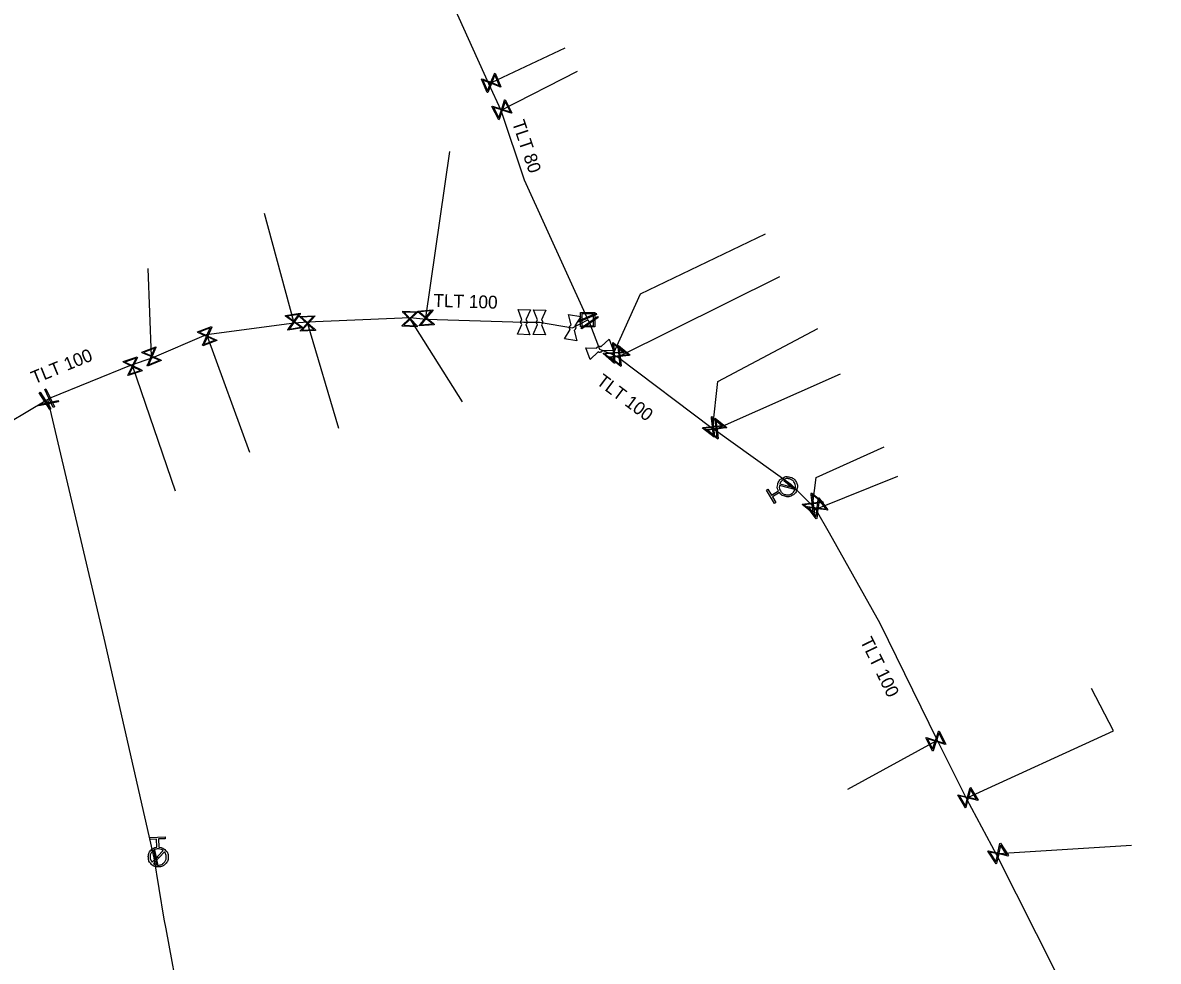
# Model space of a CAD drawing. Extents: x -643544 to -637295, y -1119190 to -1111715.
# Drawn here: x -641266.5 to -641152, y -1113468.2 to -1113373.6 of the extents above; entities that cross this region are included whole.
import ezdxf

# ---------------------------------------------------------------- set-up
doc = ezdxf.new("R2010")
doc.units = 0
for name, color, linetype in [('Default', 7, 'Continuous'), ('VP Hydrant', 7, 'Continuous'), ('VP Lomový bod', 7, 'Continuous'), ('VP Přípojka', 7, 'Continuous'), ('VP Řad', 7, 'Continuous'), ('VP Řad - popis', 7, 'Continuous'), ('VP Šachta', 7, 'Continuous'), ('VP Šoupě', 7, 'Continuous')]:
    doc.layers.add(name, color=color, linetype=linetype)

msp = doc.modelspace()

# ---------------------------------------------------------------- linework, layer by layer
at = {"layer": 'Default'}
for points in [[(-641216.2, -1113404.05), (-641216.24, -1113404.01), (-641216.27, -1113403.97), (-641216.31, -1113403.89), (-641216.3, -1113403.81), (-641216.3, -1113403.73), (-641216.26, -1113403.65), (-641216.23, -1113403.61), (-641216.19, -1113403.58)], [(-641215.78, -1113403.59), (-641215.74, -1113403.62), (-641215.71, -1113403.67), (-641215.68, -1113403.75), (-641215.68, -1113403.83), (-641215.68, -1113403.91), (-641215.72, -1113403.98), (-641215.75, -1113404.03), (-641215.79, -1113404.06)], [(-641214.62, -1113404.07), (-641214.66, -1113404.04), (-641214.68, -1113403.99), (-641214.72, -1113403.92), (-641214.72, -1113403.84), (-641214.72, -1113403.75), (-641214.68, -1113403.68), (-641214.65, -1113403.63), (-641214.61, -1113403.6)], [(-641214.2, -1113403.6), (-641214.16, -1113403.64), (-641214.14, -1113403.69), (-641214.1, -1113403.76), (-641214.1, -1113403.84), (-641214.1, -1113403.93), (-641214.14, -1113404), (-641214.17, -1113404.05), (-641214.21, -1113404.08)], [(-641211.32, -1113404.58), (-641211.35, -1113404.54), (-641211.37, -1113404.49), (-641211.4, -1113404.41), (-641211.39, -1113404.33), (-641211.38, -1113404.25), (-641211.32, -1113404.18), (-641211.29, -1113404.14), (-641211.24, -1113404.11)], [(-641210.84, -1113404.18), (-641210.81, -1113404.22), (-641210.79, -1113404.27), (-641210.76, -1113404.35), (-641210.77, -1113404.43), (-641210.78, -1113404.51), (-641210.84, -1113404.58), (-641210.87, -1113404.62), (-641210.92, -1113404.65)], [(-641208.65, -1113406.45), (-641208.64, -1113406.4), (-641208.6, -1113406.36), (-641208.55, -1113406.3), (-641208.47, -1113406.27), (-641208.39, -1113406.24), (-641208.31, -1113406.25), (-641208.26, -1113406.26), (-641208.21, -1113406.29)], [(-641208.07, -1113406.67), (-641208.08, -1113406.72), (-641208.12, -1113406.76), (-641208.17, -1113406.82), (-641208.25, -1113406.85), (-641208.33, -1113406.88), (-641208.41, -1113406.87), (-641208.46, -1113406.86), (-641208.51, -1113406.83)], [(-641190.33, -1113420.84), (-641190.49, -1113420.52), (-641190.4, -1113420.17), (-641190.3, -1113419.77), (-641189.94, -1113419.55), (-641189.59, -1113419.34), (-641189.19, -1113419.44), (-641188.79, -1113419.54), (-641188.57, -1113419.9), (-641188.36, -1113420.25), (-641188.46, -1113420.65), (-641188.56, -1113421.05), (-641188.91, -1113421.27), (-641189.27, -1113421.48), (-641189.67, -1113421.38), (-641190.03, -1113421.29), (-641190.24, -1113421)], [(-641190.24, -1113420.3), (-641190.28, -1113420.58), (-641190.13, -1113420.83), (-641189.95, -1113421.12), (-641189.63, -1113421.2), (-641189.3, -1113421.28), (-641189.01, -1113421.11), (-641188.76, -1113420.96), (-641188.67, -1113420.69)], [(-641188.62, -1113420.52), (-641188.59, -1113420.24), (-641188.73, -1113419.99), (-641188.91, -1113419.71), (-641189.23, -1113419.62), (-641189.56, -1113419.54), (-641189.85, -1113419.72), (-641190.1, -1113419.86), (-641190.19, -1113420.12)], [(-641252.8, -1113456.73), (-641252.44, -1113456.75), (-641252.17, -1113457), (-641251.87, -1113457.28), (-641251.85, -1113457.69), (-641251.83, -1113458.11), (-641252.12, -1113458.41), (-641252.4, -1113458.71), (-641252.81, -1113458.73), (-641253.23, -1113458.75), (-641253.53, -1113458.47), (-641253.83, -1113458.18), (-641253.85, -1113457.77), (-641253.86, -1113457.36), (-641253.59, -1113457.05), (-641253.34, -1113456.78), (-641252.98, -1113456.74)], [(-641252.37, -1113457.07), (-641252.59, -1113456.91), (-641252.88, -1113456.92), (-641253.22, -1113456.93), (-641253.45, -1113457.18), (-641253.68, -1113457.42), (-641253.66, -1113457.76), (-641253.65, -1113458.05), (-641253.47, -1113458.26)], [(-641253.33, -1113458.39), (-641253.11, -1113458.55), (-641252.82, -1113458.54), (-641252.48, -1113458.53), (-641252.26, -1113458.28), (-641252.03, -1113458.03), (-641252.04, -1113457.7), (-641252.05, -1113457.41), (-641252.23, -1113457.2)]]:
    msp.add_open_spline(points, degree=3, dxfattribs=at)
at = {"layer": 'VP Hydrant'}
for points in [[(-641188.67, -1113420.69), (-641190.24, -1113420.3)], [(-641190.19, -1113420.12), (-641188.62, -1113420.52)], [(-641190.24, -1113421), (-641190.94, -1113421.42), (-641190.59, -1113422.01), (-641190.74, -1113422.11), (-641191.55, -1113420.77), (-641191.39, -1113420.67), (-641191.03, -1113421.27), (-641190.33, -1113420.84)], [(-641252.98, -1113456.74), (-641253.01, -1113455.92), (-641253.7, -1113455.95), (-641253.71, -1113455.76), (-641252.15, -1113455.7), (-641252.14, -1113455.89), (-641252.83, -1113455.91), (-641252.8, -1113456.73)], [(-641253.47, -1113458.26), (-641252.37, -1113457.07)], [(-641252.23, -1113457.2), (-641253.33, -1113458.39)]]:
    msp.add_lwpolyline(points, dxfattribs=at)
at = {"layer": 'VP Lomový bod'}
for points in [[(-641216.58, -1113402.55), (-641215.33, -1113402.59), (-641215.78, -1113403.59)], [(-641216.19, -1113403.58), (-641216.58, -1113402.55)], [(-641215.02, -1113402.58), (-641213.77, -1113402.6), (-641214.2, -1113403.6)], [(-641214.61, -1113403.6), (-641215.02, -1113402.58)], [(-641211.5, -1113403.05), (-641210.26, -1113403.25), (-641210.84, -1113404.18)], [(-641211.24, -1113404.11), (-641211.5, -1113403.05)], [(-641215.79, -1113404.06), (-641215.4, -1113405.09), (-641216.65, -1113405.05), (-641216.2, -1113404.05)], [(-641214.21, -1113404.08), (-641213.8, -1113405.1), (-641215.05, -1113405.08), (-641214.62, -1113404.07)], [(-641210.92, -1113404.65), (-641210.66, -1113405.71), (-641211.9, -1113405.51), (-641211.32, -1113404.58)], [(-641208.51, -1113406.83), (-641209.31, -1113407.59), (-641209.75, -1113406.42), (-641208.65, -1113406.45)], [(-641208.21, -1113406.29), (-641207.41, -1113405.53)], [(-641207.41, -1113405.53), (-641206.97, -1113406.7), (-641208.07, -1113406.67)]]:
    msp.add_lwpolyline(points, dxfattribs=at)
at = {"layer": 'VP Přípojka'}
for points in [[(-641211.87, -1113376.21), (-641219.29, -1113379.71), (-641219.51, -1113379.81)], [(-641218.29, -1113382.48), (-641218.2, -1113382.41), (-641210.59, -1113378.52)], [(-641225.85, -1113403.51), (-641225.86, -1113403.4), (-641223.45, -1113386.64)], [(-641239.15, -1113403.9), (-641239.17, -1113403.78), (-641242.13, -1113392.88)], [(-641207.01, -1113407.1), (-641206.93, -1113406.92), (-641204.24, -1113400.97), (-641191.63, -1113394.91)], [(-641253.46, -1113407.43), (-641253.52, -1113407.28), (-641253.87, -1113398.41)], [(-641206.45, -1113407.39), (-641206.35, -1113407.24), (-641190.2, -1113399.22)], [(-641237.8, -1113403.78), (-641237.79, -1113403.95), (-641234.67, -1113414.52)], [(-641227.47, -1113403.35), (-641227.48, -1113403.5), (-641222.22, -1113411.85)], [(-641247.98, -1113405.08), (-641247.92, -1113405.24), (-641243.64, -1113416.94)], [(-641197.01, -1113414.5), (-641196.93, -1113414.38), (-641196.43, -1113409.79), (-641186.35, -1113404.47)], [(-641255.53, -1113408.12), (-641255.43, -1113408.26), (-641251.16, -1113420.83)], [(-641196.68, -1113414.72), (-641196.57, -1113414.56), (-641184.09, -1113409.04)], [(-641187, -1113422.24), (-641186.88, -1113422.09), (-641186.53, -1113419.48), (-641179.67, -1113416.39)], [(-641189.07, -1113420.15), (-641189.23, -1113420.29), (-641189.43, -1113420.41)], [(-641186.52, -1113422.76), (-641186.39, -1113422.59), (-641178.28, -1113419.33)], [(-641171.37, -1113451.86), (-641171.23, -1113451.74), (-641156.56, -1113445.01), (-641158.78, -1113440.73)], [(-641174.32, -1113445.97), (-641174.47, -1113446.04), (-641183.37, -1113450.92)], [(-641168.36, -1113457.5), (-641168.17, -1113457.37), (-641154.74, -1113456.53)], [(-641253.29, -1113457.81), (-641253.11, -1113457.74), (-641252.85, -1113457.73)]]:
    msp.add_lwpolyline(points, dxfattribs=at)
at = {"layer": 'VP Řad'}
for points in [[(-641209.56, -1113403.58), (-641209.61, -1113403.38), (-641215.92, -1113389.5), (-641218.29, -1113382.48), (-641219.51, -1113379.81), (-641223.64, -1113370.69), (-641225.82, -1113366.6), (-641229.17, -1113360.31), (-641231.83, -1113355.31), (-641239.41, -1113340.31), (-641240.25, -1113338.76), (-641243.32, -1113333.05), (-641245.94, -1113327.39), (-641244.64, -1113325.01), (-641242.41, -1113323.69), (-641242.2, -1113323.55)], [(-641264.03, -1113411.62), (-641263.8, -1113411.49), (-641255.53, -1113408.12), (-641253.46, -1113407.43), (-641247.98, -1113405.08), (-641239.15, -1113403.9), (-641237.8, -1113403.78), (-641227.47, -1113403.35), (-641225.85, -1113403.51), (-641215.99, -1113403.82), (-641214.41, -1113403.84), (-641211.08, -1113404.38), (-641209.56, -1113403.58)], [(-641209.56, -1113403.58), (-641209.37, -1113403.88), (-641208.36, -1113406.56), (-641207.01, -1113407.1), (-641206.45, -1113407.39), (-641197.01, -1113414.5), (-641196.68, -1113414.72), (-641189.07, -1113420.15), (-641187, -1113422.24), (-641186.52, -1113422.76), (-641185.23, -1113425.05), (-641180.11, -1113434.16)], [(-641308.83, -1113450.54), (-641306.51, -1113446.04), (-641303.6, -1113440.77), (-641303.35, -1113440.37), (-641301.29, -1113438.33), (-641299.58, -1113436.74), (-641297.5, -1113435.16), (-641293.79, -1113431.91), (-641290.41, -1113428.72), (-641289.19, -1113427.83), (-641286.14, -1113425.6), (-641284.31, -1113424.54), (-641282.6, -1113423.1), (-641278.99, -1113421.1), (-641274.72, -1113418.19), (-641271.83, -1113416.4), (-641269.7, -1113414.97), (-641264.26, -1113411.75), (-641264.03, -1113411.62)], [(-641264.03, -1113411.62), (-641263.91, -1113411.99), (-641258.32, -1113435.68), (-641253.29, -1113457.81), (-641252.27, -1113463.98), (-641252.09, -1113464.96), (-641250.64, -1113472.82), (-641249.71, -1113477.87), (-641248.8, -1113482.8), (-641246.57, -1113496.15), (-641246.17, -1113498.52), (-641243.35, -1113512.65), (-641243.36, -1113513.6), (-641243.52, -1113514.09), (-641243.85, -1113515.87)], [(-641180.11, -1113434.16), (-641174.32, -1113445.97), (-641171.37, -1113451.86), (-641168.36, -1113457.5), (-641162.37, -1113469.36), (-641160.55, -1113473.15), (-641156.53, -1113480.62), (-641152.6, -1113487.63), (-641152.12, -1113488.24), (-641152.04, -1113488.47)]]:
    msp.add_lwpolyline(points, dxfattribs=at)
at = {"layer": 'VP Šachta'}
for points in [[(-641208.85, -1113402.86), (-641208.85, -1113404.31), (-641210.27, -1113404.31), (-641210.27, -1113402.86), (-641208.85, -1113402.86)], [(-641210.15, -1113402.98), (-641210.15, -1113404.19), (-641208.97, -1113404.19), (-641208.97, -1113402.98), (-641210.15, -1113402.98)]]:
    msp.add_lwpolyline(points, dxfattribs=at)
at = {"layer": 'VP Šoupě'}
for points in [[(-641218.9, -1113378.72), (-641218.3, -1113380.1), (-641218.37, -1113380.13), (-641218.48, -1113380.08), (-641219.26, -1113379.77), (-641219.62, -1113380.67), (-641219.68, -1113380.69), (-641220.28, -1113379.32), (-641220.21, -1113379.29), (-641219.31, -1113379.65), (-641219, -1113378.87), (-641218.96, -1113378.75), (-641218.9, -1113378.72)], [(-641218.92, -1113378.91), (-641219.23, -1113379.68), (-641218.45, -1113379.99), (-641218.92, -1113378.91)], [(-641219.66, -1113380.52), (-641219.35, -1113379.73), (-641220.13, -1113379.42), (-641219.66, -1113380.52)], [(-641217.87, -1113381.4), (-641217.19, -1113382.74), (-641217.25, -1113382.77), (-641217.37, -1113382.73), (-641218.17, -1113382.47), (-641218.47, -1113383.39), (-641218.53, -1113383.42), (-641219.21, -1113382.09), (-641219.15, -1113382.06), (-641218.23, -1113382.36), (-641217.97, -1113381.56), (-641217.93, -1113381.43), (-641217.87, -1113381.4)], [(-641218.51, -1113383.24), (-641218.25, -1113382.44), (-641219.05, -1113382.18), (-641218.51, -1113383.24)], [(-641217.89, -1113381.59), (-641218.14, -1113382.38), (-641217.35, -1113382.64), (-641217.89, -1113381.59)], [(-641238.31, -1113404.4), (-641239.79, -1113404.64), (-641239.8, -1113404.58), (-641239.72, -1113404.48), (-641239.23, -1113403.79), (-641240.02, -1113403.23), (-641240.03, -1113403.16), (-641238.55, -1113402.92), (-641238.54, -1113402.98), (-641239.11, -1113403.77), (-641238.42, -1113404.26), (-641238.32, -1113404.33), (-641238.31, -1113404.4)], [(-641239.87, -1113403.23), (-641239.18, -1113403.72), (-641238.69, -1113403.04), (-641239.87, -1113403.23)], [(-641237.01, -1113404.66), (-641238.5, -1113404.73), (-641238.51, -1113404.67), (-641238.42, -1113404.58), (-641237.85, -1113403.95), (-641238.57, -1113403.3), (-641238.58, -1113403.24), (-641237.08, -1113403.17), (-641237.07, -1113403.23), (-641237.73, -1113403.95), (-641237.11, -1113404.51), (-641237.01, -1113404.6), (-641237.01, -1113404.66)], [(-641228.2, -1113402.73), (-641226.71, -1113402.78), (-641226.71, -1113402.84), (-641226.8, -1113402.93), (-641227.42, -1113403.5), (-641226.75, -1113404.21), (-641226.76, -1113404.28), (-641228.26, -1113404.22), (-641228.25, -1113404.16), (-641227.54, -1113403.5), (-641228.12, -1113402.88), (-641228.21, -1113402.79), (-641228.2, -1113402.73)], [(-641228.05, -1113402.82), (-641227.48, -1113403.44), (-641226.87, -1113402.86), (-641228.05, -1113402.82)], [(-641225.05, -1113404.08), (-641226.54, -1113404.21), (-641226.55, -1113404.15), (-641226.46, -1113404.05), (-641225.92, -1113403.41), (-641226.67, -1113402.79), (-641226.68, -1113402.72), (-641225.18, -1113402.59), (-641225.18, -1113402.65), (-641225.8, -1113403.4), (-641225.15, -1113403.93), (-641225.05, -1113404.01), (-641225.05, -1113404.08)], [(-641226.51, -1113402.8), (-641225.87, -1113403.34), (-641225.33, -1113402.69), (-641226.51, -1113402.8)], [(-641208.67, -1113403.04), (-641210.5, -1113403.83), (-641210.55, -1113403.72), (-641208.72, -1113402.93), (-641208.67, -1113403.04)], [(-641246.95, -1113405.67), (-641248.35, -1113406.21), (-641248.38, -1113406.15), (-641248.32, -1113406.03), (-641247.98, -1113405.26), (-641248.87, -1113404.87), (-641248.89, -1113404.81), (-641247.49, -1113404.27), (-641247.46, -1113404.33), (-641247.86, -1113405.22), (-641247.1, -1113405.56), (-641246.98, -1113405.61), (-641246.95, -1113405.67)], [(-641238.48, -1113404.33), (-641239.16, -1113403.84), (-641239.65, -1113404.52), (-641238.48, -1113404.33)], [(-641238.42, -1113403.32), (-641237.79, -1113403.89), (-641237.23, -1113403.27), (-641238.42, -1113403.32)], [(-641237.17, -1113404.58), (-641237.79, -1113404.01), (-641238.35, -1113404.63), (-641237.17, -1113404.58)], [(-641226.91, -1113404.18), (-641227.48, -1113403.56), (-641228.1, -1113404.14), (-641226.91, -1113404.18)], [(-641225.21, -1113404), (-641225.86, -1113403.46), (-641226.39, -1113404.11), (-641225.21, -1113404)], [(-641208.51, -1113403.37), (-641210.16, -1113404.49), (-641210.23, -1113404.39), (-641208.58, -1113403.27), (-641208.51, -1113403.37)], [(-641248.71, -1113404.84), (-641247.94, -1113405.18), (-641247.6, -1113404.41), (-641248.71, -1113404.84)], [(-641247.13, -1113405.64), (-641247.9, -1113405.3), (-641248.24, -1113406.06), (-641247.13, -1113405.64)], [(-641252.55, -1113407.7), (-641253.94, -1113408.25), (-641253.96, -1113408.19), (-641253.91, -1113408.08), (-641253.58, -1113407.3), (-641254.47, -1113406.92), (-641254.49, -1113406.86), (-641253.1, -1113406.31), (-641253.08, -1113406.37), (-641253.46, -1113407.26), (-641252.69, -1113407.59), (-641252.57, -1113407.64), (-641252.55, -1113407.7)], [(-641254.32, -1113406.89), (-641253.54, -1113407.22), (-641253.21, -1113406.45), (-641254.32, -1113406.89)], [(-641207, -1113405.86), (-641205.87, -1113406.85), (-641205.91, -1113406.9), (-641206.04, -1113406.91), (-641206.88, -1113406.96), (-641206.82, -1113407.93), (-641206.86, -1113407.98), (-641207.99, -1113406.99), (-641207.94, -1113406.94), (-641206.97, -1113406.88), (-641207.03, -1113406.04), (-641207.04, -1113405.91), (-641207, -1113405.86)], [(-641206.47, -1113406.19), (-641205.3, -1113407.12), (-641205.34, -1113407.17), (-641205.46, -1113407.18), (-641206.3, -1113407.28), (-641206.18, -1113408.24), (-641206.23, -1113408.29), (-641207.4, -1113407.36), (-641207.36, -1113407.31), (-641206.4, -1113407.2), (-641206.5, -1113406.37), (-641206.51, -1113406.24), (-641206.47, -1113406.19)], [(-641206.94, -1113406.04), (-641206.89, -1113406.87), (-641206.05, -1113406.82), (-641206.94, -1113406.04)], [(-641206.41, -1113406.36), (-641206.31, -1113407.19), (-641205.48, -1113407.09), (-641206.41, -1113406.36)], [(-641254.47, -1113408.72), (-641255.89, -1113409.21), (-641255.91, -1113409.15), (-641255.85, -1113409.04), (-641255.49, -1113408.28), (-641256.36, -1113407.86), (-641256.38, -1113407.8), (-641254.97, -1113407.31), (-641254.94, -1113407.37), (-641255.37, -1113408.24), (-641254.61, -1113408.61), (-641254.5, -1113408.66), (-641254.47, -1113408.72)], [(-641256.21, -1113407.84), (-641255.45, -1113408.2), (-641255.08, -1113407.44), (-641256.21, -1113407.84)], [(-641252.73, -1113407.67), (-641253.5, -1113407.34), (-641253.83, -1113408.11), (-641252.73, -1113407.67)], [(-641206.92, -1113407.81), (-641206.97, -1113406.97), (-641207.81, -1113407.02), (-641206.92, -1113407.81)], [(-641206.29, -1113408.12), (-641206.39, -1113407.29), (-641207.22, -1113407.39), (-641206.29, -1113408.12)], [(-641254.65, -1113408.69), (-641255.41, -1113408.32), (-641255.77, -1113409.07), (-641254.65, -1113408.69)], [(-641264.74, -1113410.87), (-641263.67, -1113412.56), (-641263.77, -1113412.63), (-641264.85, -1113410.94), (-641264.74, -1113410.87)], [(-641264.17, -1113410.56), (-641263.32, -1113412.37), (-641263.43, -1113412.42), (-641264.28, -1113410.61), (-641264.17, -1113410.56)], [(-641262.92, -1113411.85), (-641264.88, -1113412.25), (-641264.9, -1113412.13), (-641262.94, -1113411.73), (-641262.92, -1113411.85)], [(-641197.05, -1113413.33), (-641195.88, -1113414.26), (-641195.92, -1113414.31), (-641196.04, -1113414.32), (-641196.88, -1113414.42), (-641196.77, -1113415.38), (-641196.81, -1113415.43), (-641197.98, -1113414.5), (-641197.94, -1113414.44), (-641196.98, -1113414.34), (-641197.07, -1113413.51), (-641197.09, -1113413.38), (-641197.05, -1113413.33)], [(-641196.87, -1113415.27), (-641196.97, -1113414.43), (-641197.8, -1113414.52), (-641196.87, -1113415.27)], [(-641196.7, -1113413.51), (-641195.52, -1113414.43), (-641195.56, -1113414.48), (-641195.69, -1113414.49), (-641196.52, -1113414.6), (-641196.4, -1113415.56), (-641196.44, -1113415.61), (-641197.62, -1113414.69), (-641197.58, -1113414.64), (-641196.62, -1113414.52), (-641196.72, -1113413.69), (-641196.74, -1113413.56), (-641196.7, -1113413.51)], [(-641196.5, -1113415.44), (-641196.61, -1113414.61), (-641197.44, -1113414.71), (-641196.5, -1113415.44)], [(-641196.98, -1113413.5), (-641196.89, -1113414.33), (-641196.06, -1113414.24), (-641196.98, -1113413.5)], [(-641196.63, -1113413.68), (-641196.53, -1113414.51), (-641195.7, -1113414.41), (-641196.63, -1113413.68)], [(-641189.73, -1113419.74), (-641188.58, -1113420.7), (-641188.64, -1113420.77), (-641189.79, -1113419.81), (-641189.73, -1113419.74)], [(-641187, -1113421.04), (-641185.83, -1113421.97), (-641185.87, -1113422.02), (-641185.99, -1113422.03), (-641186.83, -1113422.13), (-641186.71, -1113423.09), (-641186.76, -1113423.14), (-641187.93, -1113422.21), (-641187.89, -1113422.16), (-641186.93, -1113422.05), (-641187.03, -1113421.22), (-641187.04, -1113421.09), (-641187, -1113421.04)], [(-641186.94, -1113421.21), (-641186.84, -1113422.04), (-641186.01, -1113421.94), (-641186.94, -1113421.21)], [(-641186.82, -1113422.97), (-641186.92, -1113422.14), (-641187.75, -1113422.24), (-641186.82, -1113422.97)], [(-641186.25, -1113421.54), (-641185.34, -1113422.73), (-641185.39, -1113422.77), (-641185.52, -1113422.75), (-641186.35, -1113422.64), (-641186.47, -1113423.6), (-641186.53, -1113423.64), (-641187.44, -1113422.45), (-641187.39, -1113422.41), (-641186.43, -1113422.54), (-641186.32, -1113421.71), (-641186.3, -1113421.58), (-641186.25, -1113421.54)], [(-641186.55, -1113423.46), (-641186.44, -1113422.63), (-641187.27, -1113422.52), (-641186.55, -1113423.46)], [(-641186.23, -1113421.72), (-641186.34, -1113422.55), (-641185.51, -1113422.66), (-641186.23, -1113421.72)], [(-641174.14, -1113445.03), (-641173.46, -1113446.37), (-641173.52, -1113446.4), (-641173.64, -1113446.36), (-641174.44, -1113446.09), (-641174.74, -1113447.02), (-641174.8, -1113447.05), (-641175.48, -1113445.71), (-641175.42, -1113445.68), (-641174.5, -1113445.98), (-641174.23, -1113445.19), (-641174.2, -1113445.06), (-641174.14, -1113445.03)], [(-641174.15, -1113445.21), (-641174.41, -1113446.01), (-641173.62, -1113446.27), (-641174.15, -1113445.21)], [(-641174.79, -1113446.87), (-641174.52, -1113446.07), (-641175.32, -1113445.81), (-641174.79, -1113446.87)], [(-641170.97, -1113450.71), (-641170.2, -1113452), (-641170.26, -1113452.03), (-641170.38, -1113452), (-641171.2, -1113451.79), (-641171.43, -1113452.73), (-641171.49, -1113452.77), (-641172.26, -1113451.48), (-641172.2, -1113451.45), (-641171.26, -1113451.69), (-641171.05, -1113450.87), (-641171.02, -1113450.75), (-641170.97, -1113450.71)], [(-641170.97, -1113450.9), (-641171.17, -1113451.71), (-641170.36, -1113451.91), (-641170.97, -1113450.9)], [(-641171.49, -1113452.59), (-641171.28, -1113451.77), (-641172.1, -1113451.57), (-641171.49, -1113452.59)], [(-641167.95, -1113456.33), (-641167.13, -1113457.59), (-641167.19, -1113457.63), (-641167.31, -1113457.6), (-641168.13, -1113457.42), (-641168.34, -1113458.37), (-641168.39, -1113458.41), (-641169.21, -1113457.15), (-641169.15, -1113457.11), (-641168.2, -1113457.32), (-641168.03, -1113456.5), (-641168, -1113456.37), (-641167.95, -1113456.33)], [(-641167.94, -1113456.52), (-641168.12, -1113457.34), (-641167.3, -1113457.51), (-641167.94, -1113456.52)], [(-641253, -1113458.48), (-641253.31, -1113457.02), (-641253.22, -1113457), (-641252.91, -1113458.46), (-641253, -1113458.48)], [(-641168.4, -1113458.23), (-641168.22, -1113457.4), (-641169.04, -1113457.23), (-641168.4, -1113458.23)]]:
    msp.add_lwpolyline(points, dxfattribs=at)

# ---------------------------------------------------------------- texts
at = {"layer": 'VP Řad - popis'}
for s, rotation, p in [('TLT 80', 288.6646, (-641217.2, -1113383.7)), ('TLT 100', 358.1992, (-641225.13, -1113402.27)), ('TLT 100', 22.1708, (-641265.35, -1113410.09)), ('TLT 100', 323.0108, (-641208.77, -1113409.99)), ('TLT 100', 296.123, (-641182.12, -1113435.95))]:
    msp.add_text(s, height=1.3, rotation=rotation, dxfattribs=at).set_placement(p)

doc.saveas('drawing.dxf')
